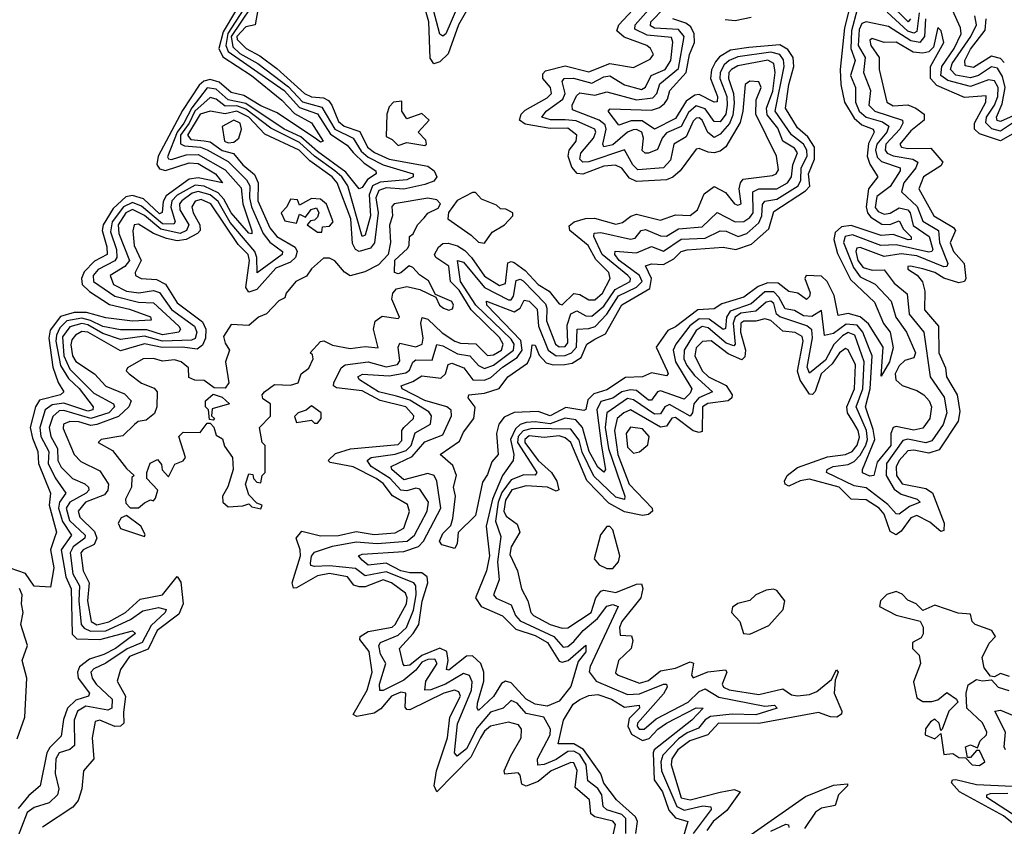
# Model space of a CAD drawing. Extents: x 2472589 to 2662339, y 701009 to 849030.
# Tile 375 of 406: x 2634256 to 2637558, y 760119 to 762822. Entities that reach past the tile are written whole.
import ezdxf

# ---------------------------------------------------------------- set-up
doc = ezdxf.new("R2010")
doc.units = 0

msp = doc.modelspace()

# ---------------------------------------------------------------- linework, layer by layer
at = {"layer": '0CON05XD'}
for points in [[(2635056.7, 762935), (2634954.4, 762775.6), (2634947.2, 762735), (2634955.2, 762715), (2635143.5, 762585), (2635195, 762527.4), (2635255, 762506.6), (2635298.7, 762438.7), (2635355, 762401.6), (2635375, 762377.2), (2635411.2, 762341.2), (2635451.2, 762315), (2635451.5, 762305), (2635423.2, 762286.8), (2635405, 762260), (2635395, 762255.4), (2635350.4, 762310.4), (2635255, 762380.5), (2635199.5, 762429.5), (2635143, 762455), (2635015, 762540.7), (2634955, 762553.7), (2634915, 762588.6), (2634885, 762593.4), (2634833.4, 762526.6), (2634807.1, 762475), (2634784.5, 762445.5), (2634752.5, 762362.5), (2634755.3, 762355.3), (2634765, 762353.8), (2634815, 762368.6), (2634855, 762370), (2634945, 762319.3), (2634999, 762259), (2635004.6, 762204.5), (2635035.3, 762114.7), (2635035, 762104), (2635025, 762106.7), (2634965.2, 762175), (2634941, 762221), (2634922.1, 762242.1), (2634875, 762264.1), (2634845, 762267.9), (2634785, 762233.6), (2634766.7, 762215), (2634763.2, 762193.2), (2634778.2, 762145), (2634773, 762137), (2634735, 762138.2), (2634665, 762196.7), (2634635, 762208.8), (2634605, 762194.6), (2634566.4, 762145), (2634561, 762111), (2634581.4, 762051.4), (2634582.2, 762025), (2634575.7, 762014.3), (2634519.4, 761985), (2634502.7, 761965), (2634503.9, 761945), (2634575, 761895.4), (2634655, 761874.9), (2634705, 761872.9), (2634789.7, 761795), (2634795.3, 761785), (2634789.6, 761775), (2634735, 761766.1), (2634682.7, 761782.7), (2634595, 761782.1), (2634535, 761793.5), (2634494.1, 761814.1), (2634465, 761821.2), (2634415, 761812.7), (2634391.2, 761788.8), (2634379.6, 761765), (2634378, 761745), (2634393.3, 761663.3), (2634419.8, 761619.8), (2634456.3, 761586.3), (2634502.9, 761525), (2634501.8, 761515), (2634485, 761509.8), (2634405, 761536.5), (2634365, 761531.6), (2634342.2, 761515), (2634324, 761455), (2634327.4, 761425), (2634353.6, 761375), (2634351.7, 761335), (2634375, 761286.6), (2634411.2, 761235), (2634389.8, 761205), (2634386.2, 761185), (2634400, 761140), (2634429.7, 761095), (2634395.7, 761045), (2634411.2, 760955), (2634428.6, 760915), (2634432.4, 760762.4), (2634447.7, 760747.7), (2634525.2, 760744.8), (2634634.2, 760774.2), (2634644.3, 760765), (2634577.4, 760715), (2634538.6, 760695), (2634490.9, 760679.1), (2634456.7, 760653.3), (2634449.8, 760635), (2634452.9, 760615), (2634490.4, 760565), (2634487.1, 760555), (2634445, 760542.2), (2634417.2, 760515), (2634402.8, 760477.2), (2634395, 760421.1), (2634357.1, 760382.9), (2634347.3, 760365), (2634325.2, 760254.8), (2634287.5, 760222.5), (2634251.3, 760178.7)], [(2635065, 762914.1), (2634965, 762766.1), (2634971.1, 762731.1), (2634995, 762708.7), (2635055.2, 762675.2), (2635157.4, 762597.4), (2635205, 762546.9), (2635269.3, 762529.3), (2635313.4, 762455), (2635374.4, 762424.4), (2635401.6, 762381.6), (2635425, 762360.7), (2635475, 762335.8), (2635575.5, 762305), (2635576.2, 762295), (2635554.2, 762285), (2635465, 762277.9), (2635439.8, 762265), (2635428.8, 762235), (2635432.4, 762165), (2635415, 762099.4), (2635405, 762095.6), (2635356.2, 762265), (2635336.3, 762295), (2635313.6, 762315), (2635244.5, 762364.5), (2635195, 762410.2), (2635098.2, 762458.2), (2635015, 762522.6), (2634985, 762533.2), (2634945, 762532), (2634915, 762555.6), (2634895, 762561.4), (2634844.2, 762515), (2634825.1, 762474.9), (2634795.9, 762435), (2634795.8, 762405.8), (2634808.8, 762398.8), (2634862.9, 762395), (2634885, 762386.3), (2634955, 762346.6), (2635016.9, 762285), (2635027.6, 762265), (2635026.8, 762225), (2635034.1, 762195), (2635073.1, 762105), (2635095, 762076.3), (2635137.3, 762045), (2635136.9, 762035), (2635053.1, 761973.1), (2635051.8, 762025), (2635044.6, 762045), (2634962.3, 762142.3), (2634922.4, 762212.4), (2634895.2, 762235.2), (2634855, 762246.7), (2634835, 762240.3), (2634799.8, 762215), (2634792.2, 762205), (2634793.5, 762185), (2634824, 762135), (2634815.6, 762115), (2634795, 762105.9), (2634729.8, 762119.8), (2634675, 762165.6), (2634635, 762185.6), (2634611.8, 762175), (2634587.1, 762135), (2634589, 762105), (2634624.8, 762015), (2634609.3, 761995), (2634560, 761965), (2634571.4, 761935), (2634615, 761912.3), (2634656.1, 761906.1), (2634705, 761914.1), (2634725, 761908.1), (2634765, 761850.4), (2634842.4, 761795), (2634850.9, 761775), (2634845, 761753.3), (2634832, 761748), (2634735, 761744.9), (2634675, 761761.5), (2634595, 761750.5), (2634535, 761770.7), (2634485, 761798.9), (2634465, 761804), (2634425, 761793.1), (2634399.6, 761759.6), (2634403.9, 761695), (2634425, 761650.6), (2634505, 761570.9), (2634570.9, 761535), (2634574.1, 761525), (2634555.3, 761504.7), (2634495, 761485.1), (2634405, 761512.1), (2634388.5, 761511.5), (2634367.5, 761492.5), (2634355.2, 761455), (2634360.5, 761425), (2634383.5, 761385), (2634384.8, 761345), (2634395, 761322.1), (2634433.6, 761285), (2634475, 761266.7), (2634487.3, 761255), (2634487.9, 761245), (2634478.8, 761235), (2634424.4, 761205.6), (2634412, 761185), (2634423.4, 761143.4), (2634475.6, 761095), (2634475.4, 761084.6), (2634435.8, 761055), (2634426.1, 761035), (2634435.1, 760965.1), (2634456.7, 760925), (2634454.3, 760875), (2634462.2, 760795), (2634472.7, 760782.7), (2634493.4, 760773.4), (2634545, 760774.1), (2634628.1, 760811.9), (2634668.8, 760841.2), (2634721.7, 760851.7), (2634747.8, 760845), (2634744.6, 760835), (2634697.7, 760792.3), (2634667.5, 760735), (2634616.3, 760713.7), (2634545, 760665.6), (2634505, 760646.6), (2634495.4, 760635), (2634499.1, 760615), (2634513.3, 760595), (2634566.5, 760545), (2634565.2, 760514.8), (2634552, 760508), (2634478.2, 760521.8), (2634450, 760505), (2634438.9, 760475), (2634439.7, 760390.3), (2634425, 760376.2), (2634389.2, 760365), (2634377.8, 760345), (2634375.8, 760295.8), (2634387.8, 760245), (2634382.7, 760225), (2634355, 760197.3), (2634305, 760182.5), (2634281, 760165), (2634243.5, 760066.6)], [(2635768.2, 762875), (2635727.5, 762805), (2635692.8, 762707.2), (2635665, 762681.2), (2635645, 762674.5), (2635632.4, 762692.4), (2635628, 762815), (2635608.7, 762885)], [(2635724.8, 762865), (2635685, 762774.6), (2635675, 762766.9), (2635665, 762773.6), (2635638.8, 762875)], [(2637243.9, 762825), (2637235.2, 762814.8), (2637169.4, 762879.4)], [(2634979.6, 762850.4), (2634939.1, 762780.9), (2634924.1, 762725), (2634937.4, 762697.4), (2635034.1, 762635), (2635135, 762552), (2635177.5, 762507.5), (2635235, 762476.7), (2635274, 762415), (2635265, 762411.2), (2635251.4, 762421.4), (2635120.1, 762510.1), (2635065, 762532.8), (2635007.6, 762567.6), (2634965, 762578.3), (2634925, 762612.1), (2634895, 762621), (2634873.8, 762616.2), (2634858, 762602), (2634802.9, 762517.1), (2634721, 762365), (2634716.3, 762336.3), (2634725, 762322.5), (2634745, 762316), (2634825, 762342), (2634855, 762339.8), (2634912.5, 762305), (2634936.9, 762275), (2634855, 762292.3), (2634825, 762288), (2634747.9, 762232.1), (2634737, 762213), (2634734, 762176), (2634725, 762171.4), (2634671.8, 762221.8), (2634635, 762232.7), (2634612.2, 762227.8), (2634570.3, 762189.7), (2634536.6, 762135), (2634532.9, 762115), (2634548.9, 762061), (2634549.5, 762035), (2634507.5, 762012.5), (2634472.6, 761977.4), (2634463.7, 761955), (2634466.3, 761935), (2634490.8, 761910.8), (2634557.1, 761867.2), (2634625, 761851.8), (2634695, 761826.4), (2634697.5, 761815), (2634635, 761812.1), (2634545, 761822.8), (2634480.7, 761840.7), (2634438.8, 761841.2), (2634392.9, 761827.1), (2634359, 761781), (2634354.3, 761755), (2634367.7, 761657.7), (2634386, 761606), (2634404.5, 761575), (2634393.1, 761565), (2634322.6, 761547.4), (2634308.9, 761525), (2634291.8, 761455), (2634299.1, 761419.1), (2634317.5, 761375), (2634319.6, 761335), (2634359.6, 761235), (2634355.7, 761195), (2634379.6, 761105), (2634372.5, 761082.5), (2634360, 761045), (2634370.6, 760985), (2634360, 760920), (2634305, 760923.3), (2634276.2, 760966.2), (2634225, 760983.6)], [(2635055.2, 762855), (2635046, 762805), (2635015, 762798.3), (2634984.6, 762765), (2634985.6, 762755), (2635015.8, 762725), (2635061.3, 762701.3), (2635118.6, 762658.6), (2635212, 762575), (2635235, 762563.8), (2635275, 762559.5), (2635291.4, 762551.4), (2635303.6, 762535), (2635325, 762480.3), (2635345, 762465.2), (2635397.3, 762447.3), (2635422.8, 762395), (2635446.3, 762376.3), (2635495, 762354.6), (2635625, 762330.6), (2635645.8, 762315), (2635654.7, 762295), (2635645, 762280.5), (2635615, 762269.4), (2635545, 762254.3), (2635485, 762258), (2635460.8, 762249.2), (2635451, 762225), (2635458.5, 762175), (2635446, 762074), (2635433.2, 762056.8), (2635395, 762044.8), (2635382, 762052), (2635372.3, 762072.3), (2635366.7, 762155), (2635321.4, 762275), (2635303.9, 762295), (2635229, 762349), (2635193.3, 762385), (2635078.1, 762438.1), (2635024.8, 762495), (2634985, 762515.9), (2634945, 762505.9), (2634895, 762515.2), (2634862, 762505), (2634819.2, 762435), (2634830.3, 762420.3), (2634874.6, 762415.4), (2634895, 762412.1), (2634935, 762383.7), (2634973.7, 762373.7), (2635004.3, 762335), (2635043.4, 762303.4), (2635056.2, 762275), (2635054.9, 762215), (2635094.7, 762124.7), (2635118.4, 762095), (2635179.8, 762059.9), (2635186.6, 762045), (2635181, 762025), (2635165, 762009.6), (2635115, 761989.6), (2635051.7, 761918.3), (2635025, 761908.6), (2635014.8, 761925), (2635026.5, 762015), (2635022.6, 762035), (2634989.1, 762069.1), (2634897.8, 762205), (2634865, 762219.7), (2634845, 762213.3), (2634833.5, 762195), (2634837.6, 762175), (2634861, 762135), (2634861.2, 762115), (2634853.1, 762105), (2634814.5, 762085.5), (2634785, 762081), (2634748.9, 762088.9), (2634705.1, 762105.1), (2634655, 762136.7), (2634640, 762135), (2634635.4, 762114.6), (2634640.2, 762065), (2634663.9, 762015), (2634643.8, 761975), (2634644.3, 761965), (2634663.3, 761955), (2634715, 761951.4), (2634745.7, 761935.7), (2634785, 761872.6), (2634869, 761809), (2634880.2, 761785), (2634879.2, 761755), (2634869.1, 761730.9), (2634852, 761718), (2634802.5, 761725), (2634733.9, 761723.9), (2634675, 761735.7), (2634595, 761712.3), (2634485, 761774.8), (2634465, 761776.8), (2634444.1, 761765), (2634431.4, 761748.6), (2634427.8, 761732.2), (2634434, 761695), (2634445, 761676.9), (2634507.3, 761635), (2634545, 761594), (2634608.2, 761568.2), (2634629.7, 761545), (2634622.5, 761525), (2634587.5, 761492.5), (2634515, 761465.9), (2634495, 761462.1), (2634455, 761474.2), (2634425, 761475.9), (2634403.4, 761466.6), (2634401.9, 761451.9), (2634439.6, 761365), (2634461.8, 761341.7), (2634525, 761310.4), (2634554.7, 761265), (2634552.2, 761245), (2634540.4, 761229.6), (2634476.6, 761205), (2634452.6, 761175), (2634457.7, 761155), (2634507.2, 761107.2), (2634515.2, 761085), (2634506.4, 761063.6), (2634469.2, 761045), (2634461.6, 761035), (2634469.6, 760975), (2634489, 760935), (2634484.2, 760875), (2634496.5, 760805), (2634515, 760793.6), (2634555, 760804.5), (2634611.6, 760835), (2634660, 760880), (2634735.2, 760894.8), (2634785, 760956.2), (2634797.1, 760937.1), (2634804.8, 760865), (2634790.6, 760829.4), (2634717.3, 760775), (2634687.1, 760712.9), (2634625, 760688.5), (2634594.1, 760645), (2634583.1, 760605), (2634611.1, 760555), (2634605, 760500), (2634605.4, 760465), (2634595, 760454.7), (2634575, 760453.2), (2634525, 760474.6), (2634509.3, 760470.7), (2634499.4, 760415), (2634505.3, 760345), (2634470.9, 760305), (2634464.7, 760245), (2634452.9, 760205), (2634435, 760182.8), (2634333.4, 760116.6)], [(2637065, 762855.6), (2637045.3, 762785), (2637043.8, 762725), (2637057.8, 762685), (2637041.8, 762635), (2637058.7, 762595), (2637058.9, 762545), (2637071.2, 762515), (2637094.7, 762494.7), (2637150, 762480), (2637171.2, 762465), (2637164.1, 762445), (2637130.4, 762405), (2637126.2, 762385), (2637131.3, 762361.3), (2637146.4, 762346.4), (2637208.7, 762325), (2637208.9, 762315), (2637175, 762262.9), (2637130.1, 762229.9), (2637125, 762192.5), (2637135, 762178.9), (2637155, 762170.2), (2637175, 762173.8), (2637205, 762191.5), (2637234.2, 762185), (2637242.1, 762175), (2637252.7, 762132.7), (2637305.8, 762095.8), (2637317.9, 762052.1), (2637315.2, 762044.8), (2637305, 762042.6), (2637195, 762066.9), (2637144.5, 762065.5), (2637048.6, 762101.4), (2637024, 762095.9), (2637019.3, 762075), (2637052, 761992), (2637075, 761960.4), (2637125.4, 761935.4), (2637178.6, 761878.6), (2637194.3, 761825), (2637229.7, 761775), (2637260.4, 761705), (2637255, 761688.9), (2637225, 761679.5), (2637205, 761662.2), (2637192.1, 761635), (2637194.8, 761615), (2637215, 761596.4), (2637265, 761579.4), (2637288.5, 761565), (2637306.2, 761545), (2637313.9, 761525), (2637308, 761485), (2637285, 761453.1), (2637255, 761446.9), (2637195, 761458.9), (2637185, 761455.6), (2637177.5, 761435), (2637177.5, 761395), (2637131.2, 761338.8), (2637120, 761295), (2637107.4, 761292.6), (2637083, 761303), (2637082, 761315), (2637123.8, 761415), (2637118.7, 761448.7), (2637092.3, 761525), (2637108.5, 761585), (2637115.5, 761695), (2637105, 761720.3), (2637083.8, 761775), (2637065, 761798.1), (2637028.1, 761801.9), (2636985, 761770.5), (2636955, 761763.1), (2636945, 761847.1), (2636912.2, 761827.8), (2636885, 761829), (2636855, 761847.5), (2636823.1, 761853.1), (2636802.3, 761892.3), (2636785, 761910.3), (2636755, 761910), (2636709.7, 761870.3), (2636638.5, 761845), (2636626.4, 761825), (2636622.7, 761787.3), (2636615, 761784.2), (2636568.4, 761818.4), (2636535, 761819), (2636503.6, 761796.4), (2636456.3, 761735), (2636447.5, 761715), (2636455.2, 761675), (2636509.7, 761585), (2636505, 761570.8), (2636485, 761550.4), (2636405, 761578.7), (2636394.8, 761575.2), (2636375, 761547.3), (2636365, 761546.7), (2636325, 761579.6), (2636305, 761581.7), (2636275, 761574.9), (2636245, 761553.7), (2636205, 761542), (2636192, 761515), (2636207.4, 761392.6), (2636220.8, 761315), (2636215, 761305.6), (2636195, 761322.7), (2636166.3, 761375), (2636143.2, 761455), (2636120.9, 761480.9), (2636085, 761486.6), (2636035, 761467.7), (2635985, 761474.2), (2635955, 761471.7), (2635934.7, 761465.3), (2635918.8, 761451.2), (2635901.9, 761415), (2635913.8, 761365), (2635910.6, 761345), (2635875.1, 761294.9), (2635841.5, 761215), (2635820.4, 761125), (2635832.3, 761025), (2635821.2, 760975), (2635784.8, 760885), (2635803.6, 760855), (2635875, 760823.8), (2635920, 760780), (2635985, 760758.5), (2636026.2, 760735), (2636065, 760672.3), (2636075, 760668.9), (2636095.8, 760674.2), (2636155, 760725.6), (2636155, 760703.5), (2636129.3, 760670.8), (2636105, 760587.1), (2636065, 760538.4), (2636025, 760521.6), (2635985, 760528.7), (2635955, 760544.8), (2635905, 760599.6), (2635885, 760605.7), (2635872.5, 760597.5), (2635845.7, 760554.3), (2635795, 760507.5), (2635790, 760515), (2635792, 760532), (2635812.4, 760605), (2635812.4, 760635), (2635802.9, 760665), (2635775, 760690.6), (2635755, 760689.6), (2635695, 760642.1), (2635688, 760645), (2635693.7, 760675), (2635688.4, 760705), (2635665.8, 760715.8), (2635605, 760691.9), (2635565, 760659.2), (2635546.4, 760656.4), (2635542.3, 760662.4), (2635529.6, 760715), (2635576.1, 760765), (2635594.6, 760795.4), (2635606.4, 760873.6), (2635625.2, 760935), (2635622.6, 760955), (2635605, 760968.4), (2635565, 760968), (2635535, 760974.9), (2635485, 761001), (2635425, 760993.6), (2635405, 761010.4), (2635392, 761025), (2635405, 761030.4), (2635545, 761039.5), (2635593.6, 761056.4), (2635610.6, 761075), (2635668.5, 761185), (2635655.3, 761275.3), (2635646.4, 761295), (2635625, 761300.7), (2635545, 761279.8), (2635504.7, 761315), (2635501.8, 761325), (2635572.1, 761357.9), (2635615, 761407.6), (2635675, 761430.9), (2635704.6, 761495), (2635703.8, 761513.8), (2635689.2, 761525), (2635615, 761545.7), (2635539.4, 761585), (2635535.7, 761595), (2635575, 761609.3), (2635605, 761628.8), (2635669, 761621), (2635684.3, 761635), (2635693.2, 761666.8), (2635705, 761670.5), (2635745.5, 761655.5), (2635775.6, 761615.6), (2635815, 761613.9), (2635836.6, 761623.4), (2635875, 761657.3), (2635925, 761689.7), (2635941.2, 761715), (2635936.7, 761746.7), (2635823, 761865), (2635821.8, 761878.2), (2635915, 761842.7), (2635934.3, 761855), (2635947.8, 761882.2), (2635965, 761878.4), (2635991.5, 761851.5), (2635996.6, 761795), (2636028.3, 761715), (2636055, 761695.7), (2636085, 761696.4), (2636106.9, 761705), (2636123.2, 761725), (2636125.3, 761784.7), (2636165, 761786.9), (2636185.8, 761794.2), (2636225, 761834.8), (2636263.8, 761896.2), (2636324.4, 761925.6), (2636343.2, 761945), (2636334.5, 761965), (2636266.1, 762015), (2636251.6, 762035), (2636253.6, 762046.4), (2636325, 762041), (2636375, 762061.6), (2636415, 762045.8), (2636474.1, 762085.9), (2636555, 762089.8), (2636605.3, 762114.7), (2636625, 762112.8), (2636665.2, 762095.2), (2636695, 762105.7), (2636735, 762141.2), (2636744.8, 762165), (2636747, 762203), (2636755, 762213.5), (2636795, 762220), (2636866.8, 762265), (2636875.9, 762284.1), (2636877.2, 762325), (2636896.7, 762365), (2636896.2, 762385), (2636885.1, 762405.1), (2636845, 762435.8), (2636789.7, 762515), (2636820.2, 762665), (2636817.1, 762687.1), (2636805, 762704.8), (2636775, 762712.9), (2636665, 762696.9), (2636635.3, 762684.7), (2636619.1, 762670.9), (2636605.4, 762645), (2636604.3, 762625), (2636627.6, 762565), (2636628.9, 762535), (2636624.2, 762505), (2636605, 762479.3), (2636585, 762480.7), (2636555, 762523.6), (2636525, 762532.7), (2636499.1, 762510.9), (2636475, 762463.7), (2636425, 762443), (2636410.3, 762425), (2636395, 762386.4), (2636365, 762374.7), (2636353.8, 762375), (2636344.1, 762384.1), (2636347.7, 762425), (2636342.8, 762445), (2636325, 762454.4), (2636313.2, 762453.3), (2636295, 762445.2), (2636245, 762402), (2636215.4, 762395.4), (2636211.6, 762405), (2636223.3, 762455), (2636219.8, 762469.8), (2636199.3, 762485), (2636110.3, 762520.3), (2636108.9, 762535), (2636123, 762567), (2636135, 762576.6), (2636185, 762569), (2636225, 762580.6), (2636325, 762553.4), (2636379.5, 762560.5), (2636392.5, 762575), (2636403.5, 762606.5), (2636465, 762657.8), (2636484.8, 762765), (2636465, 762788.6), (2636385, 762793.6), (2636371.8, 762801.8), (2636372.6, 762815), (2636418.7, 762861.3)], [(2637040.5, 762865), (2637022.1, 762795), (2637008.1, 762655), (2637009.4, 762605), (2637022.6, 762545), (2637055, 762491.7), (2637080.1, 762470.1), (2637118.2, 762455), (2637121.6, 762445), (2637102.8, 762407.2), (2637098.4, 762365), (2637107.3, 762337.3), (2637134.3, 762295), (2637102.9, 762255), (2637094.7, 762195), (2637098.9, 762175), (2637110.2, 762160.2), (2637147.1, 762137.2), (2637174, 762136), (2637205, 762148.2), (2637219.6, 762119.6), (2637245.5, 762094.5), (2637245.7, 762085), (2637235.3, 762084.7), (2637185, 762101.8), (2637145, 762098.8), (2637045, 762132.3), (2637012.2, 762127.8), (2636991, 762109), (2636986.4, 762085), (2636998.5, 762038.5), (2637041.8, 761951.8), (2637122.5, 761875), (2637153.4, 761803.4), (2637175.3, 761775), (2637185, 761722.5), (2637173.1, 761675), (2637145, 761627.5), (2637151.8, 761725), (2637102.9, 761802.9), (2637075, 761826), (2637035, 761837.3), (2637000.9, 761830.9), (2636987.2, 761897.2), (2636964.6, 761944.6), (2636945, 761962.5), (2636893.8, 761965), (2636889.2, 761955), (2636907.1, 761907.1), (2636905, 761893.8), (2636895, 761884.4), (2636865.4, 761905.4), (2636835, 761911.5), (2636799.2, 761939.2), (2636765, 761939.6), (2636732.4, 761927.6), (2636685, 761891.9), (2636610.4, 761869.6), (2636585, 761853.3), (2636530.6, 761849.4), (2636455, 761792.3), (2636430, 761780), (2636390.5, 761725), (2636427.9, 761645), (2636431.4, 761635), (2636425, 761628.6), (2636375, 761638.9), (2636344.5, 761625.6), (2636287.7, 761622.4), (2636225, 761582.1), (2636181.4, 761568.6), (2636161.4, 761548.5), (2636154.3, 761515.7), (2636148.1, 761511.9), (2636087.5, 761522.5), (2636035, 761493.9), (2635995, 761509.1), (2635914.2, 761505.8), (2635880.5, 761489.5), (2635863.2, 761466.8), (2635855.4, 761435), (2635861.2, 761365), (2635839.3, 761340.7), (2635825, 761297.5), (2635808.3, 761271.7), (2635785, 761160), (2635726.4, 761103.6), (2635723, 761067), (2635715, 761050), (2635672.5, 761062.5), (2635664.1, 761074.1), (2635675, 761100), (2635702.5, 761127.5), (2635709.2, 761150.8), (2635718, 761225), (2635711.4, 761255), (2635720.8, 761295), (2635708.5, 761328.5), (2635666.7, 761365), (2635730.8, 761409.2), (2635745, 761440), (2635779.4, 761485), (2635783.4, 761523.4), (2635760, 761555), (2635762.5, 761565), (2635815, 761570.8), (2635864.5, 761585.6), (2635892.9, 761625), (2635959.6, 761670.5), (2635970.9, 761695), (2635975, 761732.5), (2635985, 761731.2), (2635998, 761698.1), (2636022.3, 761672.3), (2636045.2, 761665.2), (2636084, 761666), (2636108.7, 761671.3), (2636139.7, 761690.3), (2636158.2, 761735), (2636185, 761751.2), (2636220.7, 761769.3), (2636275, 761866.6), (2636368.9, 761921.1), (2636374.8, 761955), (2636355, 761996.7), (2636375, 762003.8), (2636415, 762001.1), (2636449.6, 762020.3), (2636475, 762044.6), (2636495, 762051.1), (2636615, 762060), (2636658, 762052), (2636710.2, 762069.8), (2636768.5, 762121.5), (2636785, 762178.9), (2636891.2, 762248.8), (2636905.6, 762264.3), (2636901.6, 762305), (2636921.7, 762355), (2636921.7, 762395), (2636899.4, 762429.4), (2636865, 762459.7), (2636823.9, 762525), (2636835.6, 762605), (2636852.4, 762665), (2636850.2, 762695), (2636831.8, 762721.8), (2636805, 762737.2), (2636701.4, 762728.6), (2636640.4, 762719.6), (2636602.8, 762697.2), (2636589.1, 762680.9), (2636576.6, 762653.4), (2636572.5, 762625), (2636596.5, 762565), (2636595, 762547.1), (2636585, 762545.4), (2636535, 762571.7), (2636520.6, 762569.4), (2636491.4, 762548.6), (2636455, 762490.3), (2636385.4, 762455.5), (2636343.3, 762483.3), (2636306.9, 762483.1), (2636265, 762468.9), (2636229.2, 762515), (2636236.9, 762523.1), (2636375, 762519), (2636402.3, 762527.7), (2636418.9, 762541.1), (2636429, 762555), (2636436.8, 762585), (2636491.1, 762645), (2636502.5, 762705), (2636519, 762745), (2636518.4, 762775), (2636507.4, 762797.4), (2636490.2, 762810.2), (2636446.2, 762825)], [(2636035, 762457.4), (2635951.7, 762471.7), (2635932.5, 762485), (2635937.5, 762505), (2635951.6, 762518.4), (2636025, 762560.5), (2636040, 762575), (2636036.3, 762595), (2636010.9, 762625), (2636010.1, 762639.9), (2636019.2, 762650.8), (2636085, 762667.3), (2636165, 762646.6), (2636235, 762674.8), (2636315, 762661.2), (2636370.4, 762689.6), (2636381.4, 762705), (2636371.9, 762725), (2636359.4, 762735), (2636283.8, 762763.8), (2636259.2, 762785), (2636265.4, 762805), (2636312.3, 762855)], [(2636085, 762486.4), (2636035.9, 762485.9), (2636007.8, 762495), (2636021.5, 762515), (2636077.8, 762555), (2636085.2, 762575), (2636075.4, 762615), (2636081.9, 762625), (2636113.9, 762626.1), (2636175, 762609), (2636215, 762630.4), (2636235, 762634.3), (2636285, 762603.3), (2636341.8, 762588.2), (2636355, 762595.5), (2636373.4, 762635), (2636420.3, 762655), (2636439.8, 762685), (2636447, 762747), (2636441.7, 762761.7), (2636360.5, 762770.5), (2636319.6, 762789.6), (2636319.8, 762805), (2636365.3, 762855)], [(2637273, 762845), (2637265, 762781.9), (2637255, 762776.6), (2637235, 762783.2), (2637165, 762847.6)], [(2637585, 762475.1), (2637545, 762448.7), (2637516.1, 762456.1), (2637496.4, 762476.4), (2637498.2, 762495), (2637525.1, 762534.9), (2637536.2, 762565), (2637537.5, 762595), (2637525, 762617.4), (2637505, 762620.2), (2637445, 762597.7), (2637368.6, 762618.6), (2637345.1, 762635.1), (2637348.5, 762665), (2637390.1, 762725), (2637413.2, 762775), (2637411.5, 762795), (2637383.9, 762853.9)], [(2636622.3, 762822.3), (2636655, 762818.9), (2636709.4, 762830.6)], [(2637294.1, 762825), (2637290.4, 762765), (2637274.6, 762745.5), (2637245, 762750.6), (2637169.2, 762799.2), (2637094.8, 762815.2), (2637080.8, 762809.2), (2637071.2, 762788.8), (2637068.3, 762735), (2637091.5, 762695), (2637085.9, 762645), (2637108.9, 762585), (2637103.8, 762535), (2637123.6, 762515), (2637216.8, 762485), (2637218.2, 762475), (2637207.3, 762455), (2637161, 762405), (2637158.7, 762385), (2637165.3, 762375), (2637185, 762365.5), (2637250.8, 762355), (2637268.5, 762345), (2637261.8, 762325), (2637221.2, 762275), (2637213.8, 762245), (2637266.1, 762196.1), (2637285, 762146.5), (2637337.2, 762115), (2637340.8, 762075), (2637368.9, 762005), (2637365.5, 761995), (2637355, 761993.2), (2637265, 762030.4), (2637212.2, 762037.8), (2637155, 762028.4), (2637075, 762058.9), (2637063.9, 762056.1), (2637059.7, 762045), (2637066.9, 762015), (2637085, 761991.6), (2637115, 761982.2), (2637155, 761983.3), (2637189.1, 761939.1), (2637232.8, 761902.8), (2637239.3, 761835), (2637288.2, 761775), (2637309.6, 761625), (2637356.8, 761556.8), (2637365.6, 761505), (2637352.7, 761465), (2637315, 761411.2), (2637295, 761403.7), (2637235, 761415.8), (2637218.2, 761411.8), (2637163.3, 761335), (2637162.2, 761295), (2637188.3, 761248.3), (2637212.3, 761232.3), (2637265.6, 761215), (2637275.4, 761205), (2637239.7, 761190.3), (2637205, 761164.7), (2637195, 761165.9), (2637167.8, 761197.8), (2637095, 761253.4), (2637055, 761259.8), (2636961.5, 761305), (2636964.5, 761315), (2636984.4, 761325), (2637035, 761331.7), (2637055, 761341.3), (2637075, 761363), (2637093.5, 761396.5)], [(2637609.7, 762510.3), (2637545, 762481), (2637534, 762484), (2637531.6, 762495), (2637550.5, 762539.5), (2637560.6, 762595), (2637551.5, 762631.5), (2637535, 762659.1), (2637515, 762664), (2637471.4, 762635), (2637445, 762627.4), (2637395, 762636.2), (2637377.2, 762655), (2637383.7, 762675), (2637445.4, 762765), (2637464.4, 762805), (2637459.7, 762835)], [(2637558.1, 762678.1), (2637545, 762692.2), (2637515, 762699.3), (2637455, 762661.7), (2637427, 762666.9), (2637425.3, 762685), (2637445, 762723.2), (2637493.7, 762786.3), (2637497.5, 762825)], [(2637595, 762444.2), (2637545, 762415.6), (2637475, 762439.4), (2637458.4, 762455), (2637458.5, 762475), (2637495.7, 762545), (2637497, 762567), (2637425, 762561.6), (2637331.8, 762601.8), (2637310.3, 762625), (2637310.6, 762665), (2637355.4, 762745), (2637346.7, 762785), (2637335, 762796), (2637320.2, 762729.8), (2637305.4, 762714.6), (2637285, 762709.2), (2637252.6, 762712.6), (2637195, 762746.2), (2637155, 762745.9), (2637115, 762758.5), (2637107, 762753), (2637110.4, 762735), (2637138, 762695), (2637138, 762655), (2637164.6, 762545), (2637185, 762532.9), (2637235, 762536.8), (2637261.9, 762525), (2637289.5, 762505), (2637289.1, 762485), (2637245, 762449.4), (2637207.9, 762405), (2637213.3, 762395), (2637235, 762390), (2637311.8, 762391.7), (2637351.5, 762345), (2637345, 762331.8), (2637286.7, 762295), (2637271.2, 762255), (2637321.4, 762165), (2637387.3, 762125), (2637394.6, 762115), (2637376.1, 762073.9), (2637388.1, 762045), (2637423.6, 762005), (2637428.7, 761955), (2637425, 761944.5), (2637405, 761940.6), (2637355, 761955.6), (2637325, 761974.7), (2637285, 761987.5), (2637243.7, 761996.3), (2637234.2, 761995), (2637234.3, 761985.7), (2637265.5, 761965.5), (2637283.5, 761943.5), (2637291.9, 761911.9), (2637290.3, 761849.7), (2637337.7, 761795), (2637338.2, 761705), (2637360.3, 761655), (2637364.7, 761625), (2637400.5, 761565), (2637408.9, 761509), (2637403.1, 761476.9), (2637339.4, 761380.6), (2637305, 761369.3), (2637255, 761379.4), (2637235, 761376.9), (2637205.2, 761345), (2637195, 761323.3), (2637196.6, 761295), (2637215, 761267.1), (2637295, 761251), (2637316.9, 761236.9), (2637355.9, 761135), (2637355, 761110), (2637345, 761107.1), (2637308.6, 761138.6), (2637265, 761160.6), (2637245, 761152.6), (2637212.1, 761107.9), (2637195, 761095.4), (2637175, 761107.3), (2637155.6, 761165), (2637138.4, 761185), (2637095, 761213), (2637044.8, 761214.8), (2637004.6, 761255), (2636905, 761282), (2636873.1, 761276.9), (2636835, 761259.1), (2636823.6, 761265), (2636820.8, 761275), (2636830, 761295), (2636865, 761321.1), (2636965, 761357.6), (2637025, 761364.4), (2637047.4, 761375), (2637065, 761396), (2637072.9, 761422.9), (2637068.1, 761445), (2637052.5, 761472.5), (2637032.7, 761505), (2637029.8, 761525), (2637055.2, 761585), (2637059.6, 761665), (2637035, 761715.4), (2637025, 761720.4), (2637005, 761705.9), (2636980.7, 761669.2), (2636943.8, 761635), (2636924, 761576), (2636915, 761566.2), (2636905, 761566.9), (2636873.5, 761613.5), (2636864.3, 761644.3), (2636883.8, 761745), (2636880.5, 761760.5), (2636856.2, 761773.8), (2636815, 761778.2), (2636775, 761814.3), (2636755, 761820), (2636725, 761811.2), (2636685, 761811.9), (2636674.9, 761805.1), (2636673.8, 761775), (2636690.4, 761715), (2636688.2, 761691.8), (2636678.3, 761681.7), (2636631.7, 761701.7), (2636575, 761746), (2636546.5, 761743.5), (2636525, 761722.7), (2636520, 761695), (2636544.8, 761645), (2636566.5, 761625), (2636625.7, 761595.7), (2636645.8, 761565), (2636644.7, 761555), (2636631.9, 761545), (2636564.2, 761535.8), (2636546.2, 761525), (2636545, 761442.5), (2636535, 761438.1), (2636515, 761444.4), (2636455, 761489.2), (2636442.9, 761487.1), (2636425, 761460), (2636405, 761456.9), (2636305, 761514.3), (2636282, 761505), (2636259.5, 761485), (2636251.3, 761445), (2636262, 761365), (2636300.2, 761265), (2636377.1, 761185), (2636378.8, 761175), (2636365, 761163.6), (2636345, 761161), (2636285, 761172.3), (2636232.1, 761202.1), (2636157.7, 761277.7), (2636104.9, 761404.9), (2636085, 761421.1), (2636065, 761427.5), (2636015, 761421.9), (2635965, 761427.6), (2635950.8, 761415), (2635950.5, 761405), (2635995, 761344.5), (2636040.2, 761305), (2636057.5, 761275), (2636063.8, 761246.2), (2636055, 761242.5), (2636025.8, 761255.8), (2635955, 761260.2), (2635906.9, 761246.9), (2635885, 761212), (2635880.3, 761175), (2635887.9, 761157.9), (2635925, 761131.8), (2635933, 761105), (2635904.3, 761055), (2635900.2, 761030.2), (2635926, 760975), (2635939.6, 760915), (2635960.6, 760875), (2635970.8, 760835), (2635979.6, 760825), (2636035, 760794.8), (2636075, 760783.2), (2636095, 760784), (2636172.5, 760835), (2636187.8, 760885), (2636205, 760906.9), (2636215, 760910.4), (2636255, 760902.4), (2636325, 760930.4), (2636341.7, 760931.7), (2636346.2, 760916.2), (2636339.2, 760885), (2636275, 760805.3), (2636267.2, 760785), (2636270, 760760), (2636307.5, 760757.5), (2636312, 760742), (2636307, 760715), (2636263.8, 760675), (2636253.8, 760633.8), (2636262.9, 760625), (2636335, 760598.1), (2636365, 760607.4), (2636405, 760640), (2636455, 760648.9), (2636505, 760670), (2636515.6, 760665.6), (2636511.3, 760638.7), (2636509.2, 760625), (2636515, 760616.2), (2636563.6, 760636.4), (2636623.1, 760643.1), (2636627.3, 760635), (2636612.4, 760595), (2636616.8, 760585), (2636635, 760576.8), (2636735, 760561.2), (2636815, 760579.3), (2636845, 760560), (2636865, 760556.5), (2636905, 760560.7), (2636929.6, 760570.3), (2636978.7, 760611.3), (2636995, 760643.3), (2637001.2, 760635), (2636991.4, 760608.6), (2636987.2, 760565), (2637012.9, 760505), (2637012, 760495), (2636996.2, 760485), (2636975, 760485.5), (2636935, 760500.3), (2636735, 760463.1), (2636600, 760465), (2636564.2, 760425.8), (2636503.8, 760405), (2636462.9, 760375), (2636442.9, 760345), (2636440.5, 760325), (2636475, 760214.7), (2636505, 760207.5), (2636605, 760233.6), (2636651.8, 760241.8), (2636672, 760235), (2636628, 760172), (2636581.6, 760135), (2636560.3, 760105)], [(2636288.6, 760095), (2636288.5, 760145), (2636275, 760158.4), (2636225, 760173.9), (2636212.4, 760185), (2636209, 760225), (2636195, 760245.2), (2636161.2, 760271.1), (2636155.4, 760325), (2636135, 760359.4), (2636115, 760371.2), (2636095, 760370), (2636055, 760343.1), (2636015, 760325.6), (2635993.8, 760323.8), (2635993.3, 760345), (2636035.5, 760425), (2636036.2, 760445), (2636014.3, 760485), (2635955, 760497.1), (2635925, 760531.3), (2635905, 760541.1), (2635877.1, 760515), (2635835, 760501), (2635790.5, 760449.5), (2635755, 760379.1), (2635723.8, 760353.8), (2635714.7, 760364.7), (2635725, 760462), (2635771.5, 760575), (2635773.4, 760603.4), (2635764.2, 760624.2), (2635745, 760630.9), (2635684.7, 760595), (2635635, 760576.5), (2635615.4, 760575.4), (2635618, 760605), (2635656, 760665), (2635648.7, 760678.7), (2635625, 760678.3), (2635605, 760669.2), (2635585, 760642.4), (2635545, 760608.3), (2635475, 760574), (2635463.8, 760573.8), (2635462.7, 760595), (2635484.7, 760665), (2635465.9, 760695.9), (2635460.3, 760725), (2635466.7, 760735), (2635525, 760759), (2635553.1, 760785), (2635577.2, 760842.8), (2635586.2, 760895), (2635585.2, 760925), (2635578.5, 760935), (2635485, 760972.2), (2635415, 760958), (2635382.6, 760982.6), (2635295, 760991.4), (2635245, 760989.2), (2635233.1, 760993.1), (2635231.2, 761001.2), (2635235, 761024.2), (2635245, 761037.7), (2635305, 761057.2), (2635385, 761072.2), (2635455, 761066.3), (2635556.2, 761075), (2635580, 761095), (2635623, 761175), (2635626.8, 761205), (2635598.3, 761248.3), (2635585, 761252.4), (2635555, 761242.8), (2635535, 761245.2), (2635498.4, 761285), (2635434.8, 761325), (2635421.8, 761345), (2635434.8, 761355.2), (2635515, 761365.7), (2635552.2, 761377.8), (2635569.2, 761395), (2635582.2, 761437.8), (2635634, 761466), (2635636.8, 761495), (2635628.1, 761508.1), (2635565, 761546.7), (2635519.8, 761559.8), (2635459.1, 761575), (2635396.2, 761615), (2635390, 761625), (2635405.9, 761634.1), (2635495, 761628.8), (2635551, 761639), (2635563, 761647), (2635575.2, 761674.8), (2635585, 761681.7), (2635639.1, 761680.9), (2635655, 761733.6), (2635675, 761729.3), (2635725, 761702.5), (2635766, 761696), (2635795, 761662.7), (2635815, 761653), (2635845, 761664.2), (2635912.1, 761715), (2635914.2, 761735), (2635905, 761751.6), (2635786.3, 761865), (2635734.2, 761945), (2635725, 762015.5), (2635745, 762009.7), (2635814.7, 761924.7), (2635895, 761882.9), (2635905, 761883.3), (2635912.7, 761895), (2635921.6, 761948.4), (2635935, 761952.9), (2635945, 761946.8), (2636019.3, 761869.3), (2636024.1, 761855), (2636022.5, 761812.5), (2636052.8, 761735), (2636065, 761725.3), (2636085, 761727.1), (2636095, 761738.8), (2636092, 761798), (2636105, 761836.4), (2636125, 761845.8), (2636155, 761829.5), (2636175, 761828.9), (2636215, 761862.1), (2636252.8, 761917.3), (2636303.7, 761945), (2636304.8, 761955), (2636296.1, 761965), (2636209.4, 762035), (2636181.6, 762095), (2636183, 762107), (2636205, 762108.8), (2636305, 762085.9), (2636319.7, 762090.3), (2636340.6, 762115), (2636355, 762118.4), (2636405, 762097.6), (2636425, 762096.2), (2636465, 762121.2), (2636545, 762127.5), (2636595, 762175.9), (2636655, 762144.2), (2636685, 762145.2), (2636705, 762158.8), (2636715.5, 762175), (2636715.3, 762245), (2636735, 762255.6), (2636795, 762255.2), (2636830.5, 762275), (2636844.1, 762295), (2636849, 762335), (2636865, 762375.6), (2636855, 762391), (2636815.1, 762415.1), (2636798.3, 762458.3), (2636762.6, 762502.6), (2636761, 762525), (2636782, 762582), (2636790.2, 762645), (2636784.7, 762675), (2636765, 762686.6), (2636665, 762666.7), (2636643, 762655), (2636634.8, 762645), (2636633.1, 762625), (2636650, 762575), (2636652.7, 762542.7), (2636648, 762502), (2636636, 762474), (2636605, 762437.8), (2636585, 762426.6), (2636563.6, 762443.6), (2636544.6, 762485), (2636535, 762493.4), (2636525, 762492.4), (2636515, 762482.3), (2636491.1, 762428.9), (2636450, 762405), (2636438.7, 762351.3), (2636415, 762325.3), (2636329.1, 762319.1), (2636312, 762335), (2636285, 762386.1), (2636165, 762345.6), (2636144.5, 762344.5), (2636134.8, 762355), (2636137.8, 762375), (2636180.9, 762425), (2636187.9, 762445), (2636185.3, 762455), (2636122.8, 762482.8), (2636085, 762486.4)], [(2636245.8, 760085), (2636254.6, 760125), (2636245.8, 760135.8), (2636185, 760150.5), (2636171.1, 760161.1), (2636167.4, 760207.4), (2636119.3, 760249.2), (2636125.6, 760305.6), (2636115, 760331.5), (2636105, 760332.9), (2636038.5, 760305), (2635995, 760269.6), (2635955, 760253.8), (2635940, 760260), (2635935, 760290), (2635928.1, 760298.1), (2635883.5, 760293.5), (2635881.2, 760305), (2635903.2, 760355), (2635938, 760415), (2635938.9, 760445), (2635929, 760459), (2635895, 760467.8), (2635835, 760454.3), (2635815, 760438.1), (2635801.6, 760415), (2635769.6, 760350.4), (2635655, 760234.2), (2635646.4, 760255), (2635654.4, 760305), (2635691.4, 760415), (2635698.4, 760485), (2635734.2, 760555), (2635729.5, 760569.5), (2635714.7, 760574.7), (2635679.1, 760565), (2635565, 760509.7), (2635555, 760510), (2635548.6, 760518.6), (2635551.4, 760565), (2635535, 760568.3), (2635503.5, 760555), (2635467.1, 760512.9), (2635445, 760498.5), (2635386.5, 760486.5), (2635375, 760493.8), (2635421.7, 760575), (2635437.8, 760635), (2635428, 760705), (2635397.5, 760745), (2635398.5, 760755), (2635425, 760771.6), (2635505, 760786.1), (2635516, 760795), (2635553.5, 760865), (2635556.2, 760885), (2635550.3, 760900.3), (2635503.1, 760935), (2635475, 760944.4), (2635415, 760921.2), (2635395, 760921), (2635376.7, 760926.7), (2635355.5, 760955), (2635295, 760965.9), (2635255, 760958.5), (2635185, 760917.7), (2635175, 760917.1), (2635169.6, 760935), (2635197.9, 761025), (2635197.4, 761045), (2635183.8, 761085), (2635202.2, 761107.8), (2635265, 761092.8), (2635325, 761093.1), (2635385, 761107.4), (2635445, 761096.7), (2635515, 761102.3), (2635545, 761117.5), (2635563.8, 761173.8), (2635556.9, 761196.9), (2635506.2, 761226.2), (2635475, 761267.4), (2635451.3, 761285), (2635375, 761324.1), (2635297.9, 761337.9), (2635290.8, 761345), (2635315, 761368.7), (2635365.9, 761384.1), (2635525, 761398.7), (2635538, 761412), (2635537.9, 761445), (2635545, 761455.3), (2635577.1, 761485), (2635578.5, 761495), (2635551.6, 761525), (2635465, 761545.9), (2635405, 761577.7), (2635318.7, 761588.7), (2635308.9, 761595), (2635310, 761605), (2635334.3, 761655.7), (2635347.5, 761665), (2635425, 761675.6), (2635485, 761658.6), (2635523.1, 761666.9), (2635530.9, 761679.1), (2635525.3, 761724.7), (2635531.4, 761738.5), (2635585, 761725.7), (2635605.5, 761734.5), (2635609.6, 761755), (2635601.2, 761805), (2635605.8, 761824.2), (2635625, 761818.5), (2635672.7, 761772.7), (2635715, 761745.2), (2635735, 761738.1), (2635785.5, 761735.5), (2635825, 761696.3), (2635845, 761698.9), (2635871.8, 761715), (2635877.5, 761735), (2635865, 761756.5), (2635769.9, 761849.9), (2635730.5, 761915), (2635700.8, 761945), (2635695, 761996.3), (2635651.5, 762025), (2635647.7, 762035), (2635660.8, 762059.2), (2635675, 762071.6), (2635693.4, 762073.4), (2635725, 762064), (2635748.6, 762048.6), (2635771.9, 762025), (2635815, 761962.2), (2635865, 761931.6), (2635885, 761937.8), (2635893.4, 762006.6), (2635905, 762011.8), (2635915, 762008.4), (2635950.9, 761980.9), (2635995, 761934.8), (2636031.9, 761911.9), (2636065, 761869.4), (2636075, 761866.7), (2636115, 761904.6), (2636135, 761901.3), (2636165, 761882.7), (2636185, 761882.8), (2636210.5, 761905), (2636236.2, 761955), (2636231.6, 761975), (2636187.9, 762017.9), (2636162.7, 762065), (2636100.9, 762115), (2636098.9, 762131.1), (2636115.2, 762144.8), (2636154.1, 762155.9), (2636183.5, 762156.5), (2636255, 762136.2), (2636277.8, 762142.2), (2636306.1, 762163.9), (2636325, 762169.7), (2636405, 762150.6), (2636455, 762167.6), (2636505, 762165.4), (2636529.2, 762185), (2636551.7, 762238.3), (2636585, 762262.9), (2636623.3, 762243.3), (2636653.1, 762205), (2636665, 762200.5), (2636675.4, 762205), (2636669.4, 762255), (2636673.1, 762275), (2636682.5, 762287.5), (2636780.5, 762299.5), (2636793.1, 762305), (2636801.2, 762318.8), (2636793.6, 762365), (2636724.6, 762505), (2636726.3, 762553.7), (2636742.9, 762595), (2636735, 762613.8), (2636704.6, 762615.5), (2636689.2, 762605), (2636681.6, 762515), (2636672.3, 762477.7), (2636624.7, 762395.3), (2636605, 762380.9), (2636585, 762376.2), (2636565, 762377.5), (2636535, 762390.6), (2636525, 762388.1), (2636471.5, 762315), (2636446.3, 762293.7), (2636425, 762285.2), (2636325, 762279.2), (2636301.1, 762291.1), (2636275, 762324.6), (2636254.7, 762334.7), (2636215, 762331.5), (2636145, 762304.3), (2636126.2, 762306.2), (2636108.1, 762328.1), (2636095.6, 762365), (2636098.8, 762385), (2636122.3, 762415), (2636124.7, 762435), (2636095, 762458.9), (2636035, 762457.4)], [(2635615, 762400), (2635620, 762405), (2635618.3, 762418.3), (2635592.5, 762445), (2635630, 762485), (2635605, 762507.5), (2635555, 762490), (2635537.5, 762515), (2635538.3, 762548.3), (2635510, 762545), (2635495, 762530), (2635487.5, 762505), (2635485, 762430), (2635505, 762420), (2635525, 762400), (2635555, 762410), (2635615, 762400)], [(2634955, 762409), (2634975, 762411), (2634991.1, 762425), (2635000.6, 762455), (2634995.3, 762475), (2634975, 762485.2), (2634935.4, 762464.5), (2634943, 762415), (2634955, 762409)], [(2635815, 762072.5), (2635840.4, 762109.5), (2635882.5, 762135), (2635910, 762165), (2635910, 762175), (2635887, 762187), (2635868.3, 762188.3), (2635855, 762200), (2635805, 762220), (2635785, 762242.5), (2635775, 762242.5), (2635723.6, 762216.4), (2635693.8, 762176.2), (2635692.5, 762155), (2635770.3, 762100.3), (2635795, 762076.2), (2635815, 762072.5)], [(2635065, 761182.5), (2635070, 761195), (2635051.7, 761201.7), (2635025, 761230), (2635013.3, 761265), (2635025, 761300), (2635038.3, 761298.3), (2635040, 761285), (2635051.7, 761271.7), (2635065, 761270), (2635070, 761295), (2635080, 761305), (2635080, 761395), (2635070, 761405), (2635060, 761455), (2635097, 761493), (2635097.5, 761535), (2635071.7, 761551.7), (2635070, 761565), (2635077.5, 761575), (2635110.7, 761599.3), (2635165, 761597.5), (2635190, 761605), (2635200, 761635), (2635226.1, 761653.9), (2635240, 761685), (2635238.3, 761698.3), (2635230, 761705), (2635265, 761743.3), (2635276.1, 761746.1), (2635305, 761730.8), (2635365, 761720), (2635415, 761727.1), (2635458, 761722), (2635443.1, 761785), (2635448.3, 761811.7), (2635472, 761828), (2635525, 761820.8), (2635530, 761825), (2635504.4, 761885), (2635507.1, 761905), (2635520.3, 761919.7), (2635555, 761927.5), (2635598.1, 761918.1), (2635651.7, 761891.7), (2635664, 761865), (2635677.5, 761855), (2635695, 761848.8), (2635707.5, 761852.5), (2635710.8, 761865), (2635705, 761877.1), (2635650.7, 761900.7), (2635627.3, 761947.3), (2635596.9, 761966.9), (2635575, 761992), (2635562.9, 761997.1), (2635535, 761973.8), (2635525, 761970), (2635513.3, 761975), (2635514, 762016), (2635556.7, 762055), (2635562.5, 762065), (2635563.3, 762095), (2635576.2, 762103.8), (2635590, 762135), (2635612.3, 762157.7), (2635625, 762173.3), (2635660, 762190), (2635667.5, 762205), (2635655, 762218), (2635625, 762224), (2635512.5, 762205), (2635504.4, 762195.6), (2635506.2, 762165), (2635496.1, 762133.9), (2635500, 762075), (2635492, 762035), (2635459.6, 762000.5), (2635413.2, 761976.8), (2635365, 761963.3), (2635346, 761976), (2635313.6, 762013.6), (2635295, 762022.5), (2635275, 762022.5), (2635235, 761986.7), (2635217.7, 761962.3), (2635182.5, 761945), (2635150, 761905), (2635145, 761890), (2635125, 761880), (2635083.6, 761836.4), (2635057.5, 761825), (2635025, 761797.5), (2634965, 761800), (2634939.3, 761760.7), (2634945, 761737.5), (2634960, 761715), (2634946.2, 761675), (2634957.5, 761605), (2634945, 761587.5), (2634908.3, 761588.3), (2634875, 761612.5), (2634843.6, 761613.6), (2634823.3, 761623.3), (2634822.5, 761655), (2634797.5, 761675), (2634775, 761682.5), (2634735, 761677.1), (2634705, 761686.4), (2634670, 761685), (2634617.5, 761655), (2634613.8, 761645), (2634623.3, 761635), (2634665, 761604), (2634707, 761587), (2634717.5, 761575), (2634716.2, 761525), (2634708.1, 761501.9), (2634680, 761480), (2634653.3, 761475), (2634641.2, 761465), (2634602.5, 761427.5), (2634530, 761415), (2634520, 761405), (2634568.1, 761378.1), (2634615, 761317.5), (2634640, 761295), (2634632.5, 761287.5), (2634631.2, 761255), (2634610.8, 761215), (2634612, 761202), (2634626.4, 761186.4), (2634655, 761186.7), (2634675, 761202.5), (2634695, 761212.5), (2634705, 761210), (2634711.7, 761218.3), (2634720, 761245), (2634682.5, 761285), (2634682.5, 761305), (2634693.6, 761336.4), (2634718.3, 761348.3), (2634731.7, 761331.7), (2634733.9, 761313.9), (2634755, 761290), (2634777, 761333), (2634805, 761343.3), (2634812.5, 761355), (2634790, 761425), (2634805, 761440), (2634861.7, 761438.3), (2634885, 761470), (2634895, 761470), (2634907, 761457), (2634915, 761430), (2634937, 761417), (2634943, 761393), (2634970, 761355), (2634972.5, 761315), (2634953.9, 761256.1), (2634936.7, 761225), (2634937.5, 761205), (2634955, 761190), (2635005, 761192.5), (2635025, 761200), (2635035, 761190), (2635065, 761182.5)], [(2635270, 762110), (2635271.7, 762128.3), (2635295, 762130), (2635307.5, 762145), (2635285, 762203.3), (2635265, 762220), (2635235, 762222.5), (2635195, 762200), (2635188.3, 762218.3), (2635165, 762220), (2635152.5, 762195), (2635133.3, 762175), (2635145, 762147.5), (2635185, 762140), (2635195, 762170), (2635215, 762160), (2635233.6, 762186.4), (2635251.7, 762191.7), (2635260, 762175), (2635255, 762160), (2635245, 762150), (2635231.7, 762148.3), (2635220, 762135), (2635255, 762110), (2635265, 762110), (2635270, 762110)], [(2637093.5, 761396.5), (2637098.9, 761415), (2637096.2, 761445), (2637061.2, 761525), (2637083.1, 761585), (2637087.7, 761675), (2637056.5, 761765), (2637035, 761773.5), (2637015, 761762.6), (2636986.9, 761733.1), (2636958.5, 761681.5), (2636905, 761637.5), (2636897.1, 761657.1), (2636915.4, 761755.4), (2636913.1, 761783.1), (2636896.3, 761796.3), (2636805, 761825.7), (2636793.9, 761835), (2636785, 761870.5), (2636775, 761878.6), (2636759.5, 761875), (2636725, 761845.2), (2636675, 761838.9), (2636655, 761825.2), (2636649.1, 761805), (2636655.5, 761735), (2636651.1, 761728.9), (2636625, 761737.8), (2636565, 761789.2), (2636545, 761793.3), (2636525, 761780), (2636484.8, 761715), (2636483.8, 761685), (2636493.1, 761663.1), (2636519.5, 761629.5), (2636580, 761575), (2636533.9, 761555), (2636517, 761535), (2636512.8, 761505), (2636505, 761493.7), (2636435, 761532.9), (2636419.2, 761525), (2636405, 761501.6), (2636385, 761499.5), (2636315, 761547.8), (2636295, 761552.3), (2636225.7, 761505), (2636220, 761455), (2636231, 761385), (2636285.8, 761225), (2636285, 761213.6), (2636255, 761221.7), (2636181.9, 761291.9), (2636142.9, 761372.9), (2636132.9, 761412.9), (2636105, 761449.6), (2635975, 761452.1), (2635945, 761444.6), (2635927.9, 761425), (2635926, 761405), (2635990.9, 761305), (2635985, 761295.7), (2635946.5, 761296.5), (2635905, 761280.4), (2635872.7, 761237.3), (2635860.5, 761205), (2635852, 761142), (2635869.5, 761090.5), (2635859.1, 761005), (2635864.6, 760945), (2635845.5, 760895), (2635853.9, 760883.9), (2635905, 760861.5), (2635919.1, 760825), (2635935, 760807), (2636047.7, 760755), (2636079.2, 760719.2), (2636095, 760721.4), (2636115, 760738.6), (2636146, 760775), (2636193.7, 760815), (2636225, 760857), (2636245, 760862.5), (2636262.9, 760855), (2636168.8, 760655), (2636166.5, 760636.5), (2636190, 760605), (2636295, 760561), (2636335, 760562.5), (2636415, 760595.8), (2636425.6, 760595), (2636427.7, 760585), (2636415, 760563.3), (2636328.1, 760465), (2636326.4, 760455), (2636333.4, 760445), (2636350, 760445), (2636391.1, 760478.9), (2636497.7, 760535), (2636535, 760570.5), (2636555, 760580), (2636601.2, 760551.2), (2636755, 760521.9), (2636787.5, 760525), (2636796, 760515), (2636725, 760492.2), (2636645.2, 760495.2), (2636572.8, 760487.2), (2636554.7, 760475.3), (2636532.6, 760447.4), (2636495, 760432.7), (2636465, 760412.6), (2636412.6, 760357.4), (2636406.5, 760335), (2636408.9, 760305), (2636460.2, 760185), (2636485, 760173.6), (2636547.4, 760187.4), (2636574.5, 760184.5), (2636575.4, 760175), (2636514.8, 760095)], [(2634905, 761480), (2634892.5, 761482.5), (2634890, 761515), (2634880, 761525), (2634880, 761545), (2634905, 761567.5), (2634935, 761557.5), (2634960, 761535), (2634901.7, 761518.3), (2634900, 761495), (2634910, 761485), (2634905, 761480)], [(2635255, 761470), (2635267.5, 761485), (2635267.5, 761505), (2635235, 761527.5), (2635217, 761513), (2635190, 761505), (2635178.3, 761491.7), (2635185, 761472.5), (2635235, 761480), (2635245, 761470), (2635255, 761470)], [(2636315, 761368.9), (2636335, 761374.2), (2636362.8, 761397.2), (2636367.3, 761425), (2636345, 761451.4), (2636305, 761456), (2636290, 761435), (2636295, 761390), (2636315, 761368.9)], [(2634675, 761090), (2634677, 761097), (2634662.5, 761125), (2634615, 761160), (2634597, 761153), (2634586.7, 761135), (2634595, 761116.7), (2634675, 761090)], [(2636245, 760982.7), (2636264.5, 761005), (2636268.5, 761025), (2636245, 761112.5), (2636235, 761123.8), (2636225, 761123.8), (2636204.5, 761095.5), (2636182.5, 761015), (2636200, 760995), (2636225, 760983.3), (2636245, 760982.7)], [(2634247.8, 760412.3), (2634273.4, 760485), (2634280.1, 760615), (2634265.2, 760675), (2634282.6, 760725), (2634260.6, 760795), (2634268, 760835), (2634262.2, 760865), (2634264.5, 760895), (2634256.1, 760916.1)], [(2636705, 760762.5), (2636768.3, 760791.7), (2636816.9, 760845), (2636822, 760875), (2636795, 760908.8), (2636783.9, 760913.9), (2636759.6, 760910.5), (2636725, 760894.2), (2636704.3, 760875.7), (2636664.5, 760865.5), (2636646.9, 760853.1), (2636643.1, 760835), (2636670.8, 760805), (2636684, 760765), (2636705, 760762.5)], [(2637575, 760621.2), (2637545, 760631.2), (2637525, 760620), (2637511.7, 760621.7), (2637490.4, 760650.5), (2637483.3, 760685), (2637507.8, 760732.2), (2637528.8, 760755), (2637516.7, 760775), (2637460, 760795), (2637450, 760805), (2637445, 760830), (2637403.6, 760833.6), (2637325, 760860), (2637285, 760842.5), (2637262.5, 760865), (2637235, 760876.7), (2637215, 760896.7), (2637195, 760906.2), (2637164.1, 760895.9), (2637142.5, 760875), (2637140, 760855), (2637195, 760826.7), (2637276.4, 760806.4), (2637286.4, 760786.4), (2637286.4, 760763.6), (2637279.3, 760750.7), (2637250, 760735), (2637250, 760715), (2637265, 760700), (2637272.5, 760692.5), (2637277.5, 760665), (2637253, 760603), (2637265, 760550), (2637285, 760537.5), (2637315, 760536.7), (2637335, 760542.5), (2637365, 760567.5), (2637397.5, 760545), (2637402.5, 760535), (2637372.5, 760505), (2637350, 760445), (2637345, 760440), (2637340, 760465), (2637325, 760477.5), (2637310.7, 760469.3), (2637293.9, 760446.1), (2637292.5, 760425), (2637325, 760412.5), (2637345, 760430), (2637355, 760360), (2637385, 760363.3), (2637405, 760350), (2637428.3, 760348.3), (2637450, 760325), (2637475, 760323.3)], [(2637475, 760323.3), (2637492.5, 760335), (2637475, 760372.5), (2637465, 760372.5), (2637445, 760350), (2637435, 760350), (2637427.5, 760385), (2637445, 760392.5), (2637468.3, 760381.7), (2637477.5, 760405), (2637498, 760425), (2637500, 760435), (2637485, 760465.8), (2637432.5, 760515), (2637430, 760565), (2637436.4, 760593.6), (2637465, 760611.2), (2637485, 760606.7), (2637515, 760610), (2637537.5, 760585), (2637573.6, 760573.6)], [(2636322.1, 760095), (2636327.8, 760135), (2636321, 760151), (2636257.4, 760207.4), (2636215, 760263.5), (2636204.7, 760295), (2636146.9, 760376.9), (2636115, 760395.6), (2636061.8, 760395), (2636080.2, 760475), (2636111.8, 760528.2), (2636135, 760543.5), (2636165, 760557.7), (2636195, 760560.4), (2636240.5, 760545), (2636285, 760518.2), (2636333.8, 760525), (2636334.6, 760515), (2636300.1, 760479.9), (2636295.7, 760455), (2636308, 760428), (2636345, 760407), (2636366.8, 760413.2), (2636396.6, 760445), (2636425, 760464.3), (2636525, 760515.8), (2636547.8, 760515), (2636510, 760475), (2636384.4, 760375.6), (2636380.9, 760365), (2636384.1, 760275), (2636412, 760235), (2636433.1, 760173.1), (2636455, 760147.5), (2636497.3, 760135), (2636478.8, 760075)], [(2637561.8, 760375), (2637557.2, 760385), (2637562, 760435), (2637525.8, 760505), (2637545, 760507.8), (2637585, 760491.7)], [(2636708.8, 760091.2), (2636891.6, 760218.4), (2636985, 760256.7), (2637031.7, 760261.7), (2637032, 760255), (2637001.8, 760225), (2636990.9, 760189.1), (2636945, 760179.7), (2636925, 760165.9), (2636888.1, 760111.8)], [(2637591.5, 760125), (2637555, 760154.5), (2637407.5, 760235), (2637380.9, 760265), (2637384.5, 760275), (2637395, 760276.2), (2637465, 760259.2), (2637585, 760253.8)], [(2637608, 760145), (2637499.6, 760215), (2637499.4, 760225), (2637511.4, 760228.6), (2637570.3, 760229.7)], [(2636775, 760102.2), (2636825, 760126.5), (2636834.4, 760124.4), (2636835.9, 760115)]]:
    msp.add_lwpolyline(points, dxfattribs=at)

doc.saveas('drawing.dxf')
